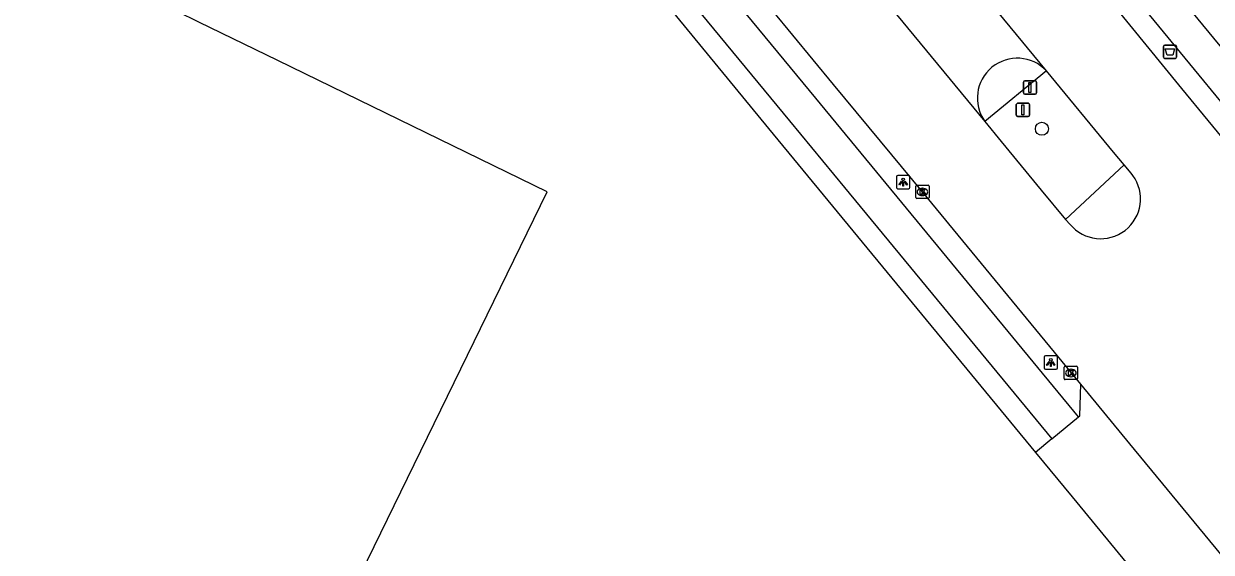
# Model space of a CAD drawing. Extents: x 156141 to 158132, y 385651 to 388399.
# Drawn here: x 156902.5 to 156991.7, y 386510.1 to 386549.8 of the extents above; entities that cross this region are included whole.
import ezdxf

# ---------------------------------------------------------------- set-up
doc = ezdxf.new("R2010")
doc.units = 0
for name, color, linetype in [('IMGEO_Afvalbak', 7, 'Continuous'), ('IMGEO_Boom', 7, 'Continuous'), ('IMGEO_Fietspad_gesloten', 7, 'Continuous'), ('IMGEO_Kolk', 7, 'Continuous'), ('IMGEO_Lichtpunt', 7, 'Continuous'), ('IMGEO_Pand', 7, 'Continuous'), ('IMGEO_Rijbaan_lokaal_gesloten', 7, 'Continuous'), ('IMGEO_Rijbaan_lokaal_open', 7, 'Continuous'), ('IMGEO_Verkeersbordpaal', 7, 'Continuous'), ('IMGEO_Verkeerseiland_gesloten', 7, 'Continuous'), ('IMGEO_Voetpad_gesloten', 7, 'Continuous')]:
    doc.layers.add(name, color=color, linetype=linetype)

msp = doc.modelspace()

# ---------------------------------------------------------------- linework, layer by layer
at = {"layer": 'IMGEO_Afvalbak'}
for p, q in [((156988.08, 386547.309), (156988.08, 386548.109)), ((156988.08, 386548.109), (156988.08, 386547.309)), ((156988.18, 386548.209), (156988.97, 386548.209)), ((156988.97, 386548.209), (156988.18, 386548.209)), ((156989.07, 386548.109), (156989.07, 386547.309)), ((156989.07, 386547.309), (156989.07, 386548.109)), ((156988.97, 386547.209), (156988.18, 386547.209)), ((156988.18, 386547.209), (156988.97, 386547.209))]:
    msp.add_line(p, q, dxfattribs=at)
msp.add_lwpolyline([(156988.223, 386547.923), (156988.927, 386547.923), (156988.778, 386547.453), (156988.372, 386547.453), (156988.223, 386547.923)], dxfattribs=at)
for centre, start, end in [((156988.18, 386548.109), 90, 180), ((156988.18, 386548.109), 90, 180), ((156988.97, 386548.109), 0, 90), ((156988.97, 386548.109), 360, 90), ((156988.18, 386547.309), 180, 270), ((156988.18, 386547.309), 180, 270), ((156988.97, 386547.309), 270, 0), ((156988.97, 386547.309), 270, 0)]:
    msp.add_arc(centre, 0.1, start, end, dxfattribs=at)
at = {"layer": 'IMGEO_Boom'}
msp.add_circle((156978.961, 386541.916), 0.489, dxfattribs=at)
at = {"layer": 'IMGEO_Fietspad_gesloten'}
for points in [[(156981.707, 386520.274), (156961.988, 386544.223), (156954.381, 386553.461), (156942.955, 386567.338), (156937.507, 386573.955), (156851.061, 386678.853)], [(157042.536, 386487.235), (157031.987, 386500), (157000, 386538.848), (156991.506, 386549.164), (156987.148, 386554.494)], [(156995.781, 386539.855), (156987.042, 386550.468), (156985.498, 386552.36)], [(156952.399, 386551.77), (156960.01, 386542.525), (156964.129, 386537.511), (156979.696, 386518.607)]]:
    msp.add_lwpolyline(points, dxfattribs=at)
at = {"layer": 'IMGEO_Kolk'}
for p, q in [((156969.491, 386536.746), (156969.491, 386537.598)), ((156969.566, 386537.672), (156970.418, 386537.672)), ((156970.002, 386536.892), (156969.977, 386536.892)), ((156969.979, 386537.452), (156970.004, 386537.452)), ((156970.492, 386537.598), (156970.492, 386536.746)), ((156970.418, 386536.672), (156969.566, 386536.672)), ((156980.641, 386523.141), (156980.641, 386523.993)), ((156980.716, 386524.067), (156981.568, 386524.067)), ((156981.129, 386523.847), (156981.154, 386523.847)), ((156981.642, 386523.993), (156981.642, 386523.141)), ((156981.568, 386523.067), (156980.716, 386523.067)), ((156981.152, 386523.287), (156981.127, 386523.287))]:
    msp.add_line(p, q, dxfattribs=at)
for points in [[(156969.491, 386536.746), (156969.491, 386537.598)], [(156969.566, 386537.672), (156970.418, 386537.672)], [(156969.812, 386537.372), (156969.935, 386537.372), (156969.935, 386537.221), (156970.065, 386537.372), (156970.229, 386537.372), (156970.083, 386537.221), (156970.236, 386536.972), (156970.084, 386536.972), (156969.999, 386537.136), (156969.935, 386537.069), (156969.935, 386536.972), (156969.812, 386536.972), (156969.812, 386537.372)], [(156970.492, 386537.598), (156970.492, 386536.746)], [(156970.418, 386536.672), (156969.566, 386536.672)], [(156980.641, 386523.141), (156980.641, 386523.993)], [(156980.716, 386524.067), (156981.568, 386524.067)], [(156980.962, 386523.767), (156981.085, 386523.767), (156981.085, 386523.616), (156981.215, 386523.767), (156981.379, 386523.767), (156981.233, 386523.616), (156981.386, 386523.367), (156981.234, 386523.367), (156981.149, 386523.531), (156981.085, 386523.464), (156981.085, 386523.367), (156980.962, 386523.367), (156980.962, 386523.767)], [(156981.642, 386523.993), (156981.642, 386523.141)], [(156981.568, 386523.067), (156980.716, 386523.067)]]:
    msp.add_lwpolyline(points, dxfattribs=at)
for centre, start, end in [((156969.568, 386537.596), 91.55205, 178.44795), ((156969.568, 386537.596), 91.55205, 178.44795), ((156970.416, 386537.596), 1.55205, 88.44795), ((156970.416, 386537.596), 1.55205, 88.44795), ((156969.568, 386536.748), 181.55205, 268.44795), ((156969.568, 386536.748), 181.55205, 268.44795), ((156970.416, 386536.748), 271.55205, 358.44795), ((156970.416, 386536.748), 271.55205, 358.44795), ((156980.718, 386523.991), 91.55205, 178.44795), ((156980.718, 386523.991), 91.55205, 178.44795), ((156981.566, 386523.991), 1.55205, 88.44795), ((156981.566, 386523.991), 1.55205, 88.44795), ((156980.718, 386523.143), 181.55205, 268.44795), ((156980.718, 386523.143), 181.55205, 268.44795), ((156981.566, 386523.143), 271.55205, 358.44795), ((156981.566, 386523.143), 271.55205, 358.44795)]:
    msp.add_arc(centre, 0.0765, start, end, dxfattribs=at)
for centre, major_axis, ratio, start_param, end_param in [((156969.978, 386537.172), (-0.387, 0.002), 0.722429, 4.712389, 7.853982), ((156970.003, 386537.172), (-0.39, 0.002), 0.717154, 1.570796, 4.712389), ((156981.128, 386523.567), (-0.387, 0.002), 0.722429, 4.712389, 7.853982), ((156981.153, 386523.567), (-0.39, 0.002), 0.717154, 1.570796, 4.712389)]:
    msp.add_ellipse(centre, major_axis=major_axis, ratio=ratio, start_param=start_param, end_param=end_param, dxfattribs=at)
at = {"layer": 'IMGEO_Lichtpunt'}
for p, q in [((156968.046, 386538.318), (156968.046, 386537.511)), ((156968.046, 386538.318), (156968.046, 386537.511)), ((156968.948, 386538.413), (156968.14, 386538.413)), ((156968.948, 386538.413), (156968.14, 386538.413)), ((156969.042, 386537.511), (156969.042, 386538.318)), ((156969.042, 386537.511), (156969.042, 386538.318)), ((156968.14, 386537.417), (156968.948, 386537.417)), ((156968.14, 386537.417), (156968.948, 386537.417)), ((156979.127, 386524.758), (156979.127, 386523.951)), ((156979.127, 386524.758), (156979.127, 386523.951)), ((156980.029, 386524.853), (156979.221, 386524.853)), ((156980.029, 386524.853), (156979.221, 386524.853)), ((156980.123, 386523.951), (156980.123, 386524.758)), ((156980.123, 386523.951), (156980.123, 386524.758)), ((156979.221, 386523.857), (156980.029, 386523.857)), ((156979.221, 386523.857), (156980.029, 386523.857))]:
    msp.add_line(p, q, dxfattribs=at)
for points in [[(156968.42, 386537.982), (156968.459, 386537.954), (156968.271, 386537.692), (156968.233, 386537.719), (156968.42, 386537.982)], [(156968.522, 386537.934), (156968.569, 386537.934), (156968.569, 386537.612), (156968.522, 386537.612), (156968.522, 386537.934)], [(156968.632, 386537.954), (156968.67, 386537.981), (156968.857, 386537.719), (156968.818, 386537.691), (156968.632, 386537.954)], [(156979.501, 386524.422), (156979.54, 386524.394), (156979.352, 386524.132), (156979.314, 386524.159), (156979.501, 386524.422)], [(156979.713, 386524.394), (156979.751, 386524.421), (156979.938, 386524.159), (156979.899, 386524.131), (156979.713, 386524.394)], [(156979.603, 386524.374), (156979.65, 386524.374), (156979.65, 386524.052), (156979.603, 386524.052), (156979.603, 386524.374)]]:
    msp.add_lwpolyline(points, dxfattribs=at)
for centre in [(156968.545, 386538.116), (156979.626, 386524.556)]:
    msp.add_circle(centre, 0.0994, dxfattribs=at)
for centre, start, end in [((156968.14, 386538.318), 90, 180), ((156968.14, 386538.318), 90, 180), ((156968.948, 386538.318), 0, 90), ((156968.948, 386538.318), 0, 90), ((156968.14, 386537.511), 180, 270), ((156968.14, 386537.511), 180, 270), ((156968.948, 386537.511), 270, 0), ((156968.948, 386537.511), 270, 360), ((156979.221, 386524.758), 90, 180), ((156979.221, 386524.758), 90, 180), ((156980.029, 386524.758), 0, 90), ((156980.029, 386524.758), 0, 90), ((156979.221, 386523.951), 180, 270), ((156979.221, 386523.951), 180, 270), ((156980.029, 386523.951), 270, 0), ((156980.029, 386523.951), 270, 360)]:
    msp.add_arc(centre, 0.0946, start, end, dxfattribs=at)
at = {"layer": 'IMGEO_Pand'}
msp.add_lwpolyline([(156908.92, 386444.794), (156899.102, 386449.605), (156899.335, 386450.082), (156941.806, 386537.182), (156921.589, 386547.043), (156915.658, 386549.938), (156914.031, 386550.732), (156915.273, 386553.271), (156914.594, 386553.611), (156913.349, 386551.065), (156905.925, 386554.687), (156907.174, 386557.24), (156906.492, 386557.574), (156905.242, 386555.021), (156896.189, 386559.439), (156902.199, 386571.759), (156890.863, 386577.289), (156881.483, 386581.864), (156864.434, 386590.186), (156856.403, 386594.106)], dxfattribs=at)
at = {"layer": 'IMGEO_Rijbaan_lokaal_gesloten'}
for points in [[(156981.886, 386522.718), (156969.993, 386537.173), (156967.693, 386539.965), (156963.321, 386545.249), (156955.673, 386554.535), (156954.392, 386556.062), (156950.447, 386560.886), (156944.252, 386568.405), (156938.824, 386574.994), (156853.684, 386678.56)], [(156979.293, 386546.275), (156963.775, 386565.144)], [(156959.168, 386561.302), (156974.678, 386542.474)], [(156984.318, 386551.234), (156989.447, 386544.942), (156993.399, 386540.123)], [(156985.138, 386539.199), (156984.332, 386540.154), (156979.293, 386546.275)], [(156974.678, 386542.474), (156975.907, 386540.965), (156978.915, 386537.31), (156980.74, 386535.11)], [(156985.788, 386538.408), (156985.652, 386538.581), (156985.138, 386539.199)], [(156980.74, 386535.11), (156981.07, 386534.737)], [(156999.306, 386501.555), (156993.209, 386508.961), (156985.569, 386518.241), (156981.886, 386522.718)]]:
    msp.add_lwpolyline(points, dxfattribs=at)
for centre, radius, start, end in [((156977.11, 386544.223), 2.996, 43.22758, 215.72343), ((156983.373, 386536.645), 2.99, 219.64302, 36.1288)]:
    msp.add_arc(centre, radius, start, end, dxfattribs=at)
at = {"layer": 'IMGEO_Rijbaan_lokaal_open'}
for points in [[(156981.707, 386520.274), (156981.808, 386520.357), (156981.886, 386522.718)], [(156979.696, 386518.607), (156981.707, 386520.274)], [(156979.696, 386518.607), (156978.471, 386517.593)], [(156978.471, 386517.593), (156981.22, 386514.254), (156986.184, 386508.223)]]:
    msp.add_lwpolyline(points, dxfattribs=at)
at = {"layer": 'IMGEO_Verkeersbordpaal'}
for p, q in [((156977.571, 386544.615), (156977.571, 386545.415)), ((156977.571, 386545.415), (156977.571, 386544.615)), ((156977.671, 386545.515), (156978.461, 386545.515)), ((156978.461, 386545.515), (156977.671, 386545.515)), ((156978.561, 386545.415), (156978.561, 386544.615)), ((156978.561, 386544.615), (156978.561, 386545.415)), ((156978.461, 386544.515), (156977.671, 386544.515)), ((156977.671, 386544.515), (156978.461, 386544.515)), ((156977.039, 386542.934), (156977.039, 386543.734)), ((156977.039, 386543.734), (156977.039, 386542.934)), ((156977.139, 386543.834), (156977.929, 386543.834)), ((156977.929, 386543.834), (156977.139, 386543.834)), ((156978.029, 386543.734), (156978.029, 386542.934)), ((156978.029, 386542.934), (156978.029, 386543.734)), ((156977.929, 386542.834), (156977.139, 386542.834)), ((156977.139, 386542.834), (156977.929, 386542.834))]:
    msp.add_line(p, q, dxfattribs=at)
for points in [[(156977.991, 386545.39), (156978.141, 386545.39), (156978.141, 386544.64), (156977.991, 386544.64), (156977.991, 386545.39)], [(156977.459, 386543.709), (156977.609, 386543.709), (156977.609, 386542.959), (156977.459, 386542.959), (156977.459, 386543.709)]]:
    msp.add_lwpolyline(points, dxfattribs=at)
for centre, start, end in [((156977.671, 386545.415), 90, 180), ((156977.671, 386545.415), 90, 180), ((156978.461, 386545.415), 0, 90), ((156978.461, 386545.415), 360, 90), ((156977.671, 386544.615), 180, 270), ((156977.671, 386544.615), 180, 270), ((156978.461, 386544.615), 270, 0), ((156978.461, 386544.615), 270, 0), ((156977.139, 386543.734), 90, 180), ((156977.139, 386543.734), 90, 180), ((156977.929, 386543.734), 0, 90), ((156977.929, 386543.734), 360, 90), ((156977.139, 386542.934), 180, 270), ((156977.139, 386542.934), 180, 270), ((156977.929, 386542.934), 270, 0), ((156977.929, 386542.934), 270, 0)]:
    msp.add_arc(centre, 0.1, start, end, dxfattribs=at)
at = {"layer": 'IMGEO_Verkeerseiland_gesloten'}
for points in [[(156979.293, 386546.275), (156974.678, 386542.474)], [(156985.138, 386539.199), (156980.74, 386535.11)]]:
    msp.add_lwpolyline(points, dxfattribs=at)
at = {"layer": 'IMGEO_Voetpad_gesloten'}
msp.add_lwpolyline([(156951.164, 386550.769), (156958.789, 386541.505), (156978.471, 386517.593)], dxfattribs=at)

doc.saveas('drawing.dxf')
